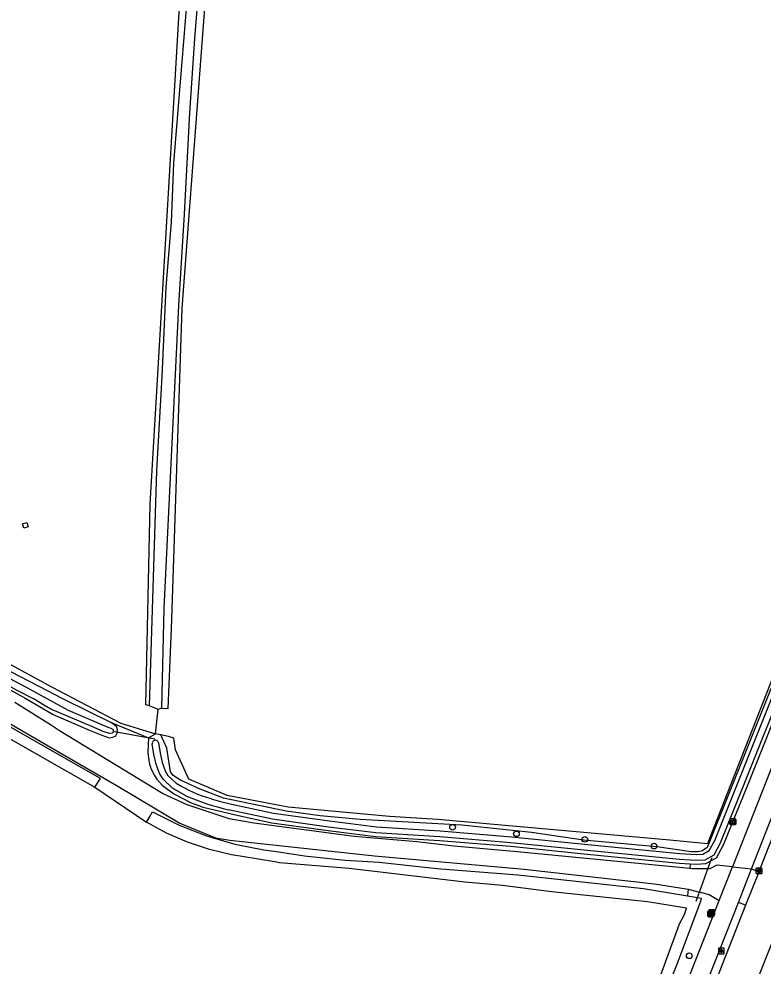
# Model space of a CAD drawing. Extents: x 162722 to 165099, y 384721 to 386283.
# Drawn here: x 164590.2 to 164719, y 385304.9 to 385468.8 of the extents above; entities that cross this region are included whole.
import ezdxf

# ---------------------------------------------------------------- set-up
doc = ezdxf.new("R2010")
doc.units = 0
for name, color, linetype in [('IMGEO_Boom', 7, 'Continuous'), ('IMGEO_Bouwland', 7, 'Continuous'), ('IMGEO_Duiker', 7, 'Continuous'), ('IMGEO_Fietspad_gesloten', 7, 'Continuous'), ('IMGEO_Grasland_agrarisch', 7, 'Continuous'), ('IMGEO_Grasland_overig', 7, 'Continuous'), ('IMGEO_Groenvoorziening', 7, 'Continuous'), ('IMGEO_Hoogspanningsmast', 7, 'Continuous'), ('IMGEO_Kolk', 7, 'Continuous'), ('IMGEO_Lichtpunt', 7, 'Continuous'), ('IMGEO_Rijbaan_lokaal_gesloten', 7, 'Continuous'), ('IMGEO_Rijbaan_lokaal_onverhard', 7, 'Continuous'), ('IMGEO_Verkeersbordpaal', 7, 'Continuous'), ('IMGEO_Verklikker', 7, 'Continuous'), ('IMGEO_Voetpad_open', 7, 'Continuous'), ('IMGEO_Waterloop', 7, 'Continuous'), ('IMGEO_Wegwijzer', 7, 'Continuous')]:
    doc.layers.add(name, color=color, linetype=linetype)

msp = doc.modelspace()

# ---------------------------------------------------------------- linework, layer by layer
at = {"layer": 'IMGEO_Boom'}
for centre in [(164665.26, 385328.93), (164676.33, 385327.8), (164688.17, 385326.84), (164700.14, 385325.67), (164706.23, 385306.7)]:
    msp.add_circle(centre, 0.489, dxfattribs=at)
at = {"layer": 'IMGEO_Bouwland'}
msp.add_lwpolyline([(164603.33, 385335.9), (164612.3, 385329.84)], dxfattribs=at)
at = {"layer": 'IMGEO_Duiker'}
for points in [[(164613.76, 385344.18), (164606.47, 385345.51)], [(164707.42, 385316.16), (164707.65, 385316.78), (164708, 385317.73), (164709.46, 385321.72), (164710.05, 385323.3), (164710.2, 385323.73)]]:
    msp.add_lwpolyline(points, dxfattribs=at)
at = {"layer": 'IMGEO_Fietspad_gesloten'}
for points in [[(164770.66, 385467.32), (164767.64, 385459.36), (164762.77, 385446.74), (164733.5, 385372.29), (164720.98, 385340.53), (164713.72, 385322.09)], [(164717.02, 385321.73), (164723.99, 385339.48)], [(164713.72, 385322.09), (164717.02, 385321.73)], [(164714.73, 385315.93), (164717.02, 385321.73)], [(164692.17, 385267.41), (164711.41, 385316.29)], [(164694.72, 385265.38), (164714.73, 385315.93)]]:
    msp.add_lwpolyline(points, dxfattribs=at)
at = {"layer": 'IMGEO_Grasland_agrarisch'}
for points in [[(164614.9, 385349.51), (164616.06, 385349.46), (164616.6, 385363.28), (164618.45, 385418.71), (164624.59, 385499.73), (164751.42, 385470.5), (164765.25, 385467.3), (164760.61, 385455.24), (164753.39, 385437.01), (164741.58, 385408.04), (164709.86, 385327.3), (164709.38, 385326.07), (164702.89, 385326.69), (164679.55, 385328.8), (164662.73, 385330.29), (164654.38, 385330.82), (164636.82, 385332.4), (164626.27, 385334.44), (164619.62, 385337.27), (164617.3, 385342.33), (164617.04, 385344.33), (164616.13, 385344.62), (164614.75, 385344.92)], [(164612.79, 385349.95), (164612.18, 385350.13), (164612.92, 385384.85), (164619.57, 385497.4)], [(164613.85, 385345.11), (164614.33, 385349.29)], [(164614.75, 385344.92), (164613.85, 385345.11)]]:
    msp.add_lwpolyline(points, dxfattribs=at)
at = {"layer": 'IMGEO_Grasland_overig'}
for points in [[(164553.52, 385376.25), (164595.98, 385353.19), (164607.85, 385346.96), (164613.85, 385345.11)], [(164553.52, 385376.25), (164554.65, 385374.99), (164554.78, 385374.4), (164579.04, 385361), (164582.13, 385359.29), (164593.65, 385353.33), (164597.73, 385351.22), (164606.17, 385347.04)], [(164606.17, 385347.04), (164607.43, 385346.53), (164612.65, 385344.39)], [(164612.65, 385344.39), (164613.85, 385345.11)]]:
    msp.add_lwpolyline(points, dxfattribs=at)
at = {"layer": 'IMGEO_Groenvoorziening'}
for points in [[(164762.13, 385457.33), (164716.07, 385342.23), (164709.74, 385326.4), (164709.33, 385325.44), (164708.52, 385324.88), (164707.79, 385324.67), (164706.58, 385324.67), (164700.61, 385325.58), (164687.95, 385326.73), (164678.91, 385328.05), (164666.86, 385329.29), (164649.27, 385330.26), (164642.37, 385330.9), (164636.46, 385331.72), (164625.63, 385333.96), (164621.57, 385335.53), (164618.15, 385337.11), (164616.92, 385337.9), (164616.43, 385338.53), (164615.8, 385342.6), (164614.75, 385344.92)], [(164706.41, 385322.61), (164707.47, 385322.54), (164709.08, 385322.66), (164710.92, 385323.64), (164712.17, 385325.91), (164716.4, 385336.38), (164744.04, 385405.45), (164754.04, 385430.42), (164764.62, 385456.92), (164764.67, 385457.06), (164764.72, 385457.21)], [(164552.96, 385376.43), (164552.44, 385374.88), (164552.35, 385374.6), (164552.21, 385373.64), (164552.27, 385372.71), (164552.36, 385372.6), (164554.12, 385371.62), (164563.89, 385366.62), (164579.61, 385357.75), (164591.41, 385351.2), (164596.15, 385348.46), (164602.54, 385345.7), (164604.55, 385344.84), (164605.85, 385344.43), (164606.49, 385344.53), (164606.98, 385344.78), (164607.19, 385345.19), (164607.25, 385345.76), (164607.14, 385346.3), (164606.17, 385347.04)], [(164612.65, 385344.39), (164612.54, 385342.01), (164612.57, 385341.29), (164612.67, 385340.57), (164612.83, 385339.87), (164613.05, 385339.18), (164613.34, 385338.52), (164613.68, 385337.88), (164614.08, 385337.28), (164614.53, 385336.72), (164615.03, 385336.19), (164615.22, 385336.02), (164617.05, 385334.73), (164620.02, 385333.14), (164622.13, 385332.44), (164627.71, 385331.1), (164633.97, 385329.71), (164643.74, 385328.36), (164651.94, 385327.35), (164662.99, 385326.65), (164675.3, 385325.64), (164687.96, 385324.33), (164704.48, 385322.74), (164706.41, 385322.61)], [(164706.41, 385322.61), (164706.34, 385321.8)], [(164706.05, 385318.22), (164705.95, 385317.06)]]:
    msp.add_lwpolyline(points, dxfattribs=at)
at = {"layer": 'IMGEO_Hoogspanningsmast'}
msp.add_lwpolyline([(164591.57, 385381.66), (164591.81, 385380.9), (164591.05, 385380.66), (164590.81, 385381.42), (164591.57, 385381.66)], dxfattribs=at)
at = {"layer": 'IMGEO_Kolk'}
for p, q in [((164717.82, 385320.97), (164717.82, 385321.82)), ((164717.89, 385321.9), (164718.74, 385321.9)), ((164718.82, 385321.82), (164718.82, 385320.97)), ((164718.74, 385320.9), (164717.89, 385320.9)), ((164718.33, 385321.12), (164718.3, 385321.12)), ((164718.31, 385321.68), (164718.33, 385321.68))]:
    msp.add_line(p, q, dxfattribs=at)
for points in [[(164717.82, 385320.97), (164717.82, 385321.82)], [(164717.89, 385321.9), (164718.74, 385321.9)], [(164718.82, 385321.82), (164718.82, 385320.97)], [(164718.74, 385320.9), (164717.89, 385320.9)], [(164718.14, 385321.6), (164718.26, 385321.6), (164718.26, 385321.45), (164718.39, 385321.6), (164718.56, 385321.6), (164718.41, 385321.45), (164718.56, 385321.2), (164718.41, 385321.2), (164718.33, 385321.36), (164718.26, 385321.29), (164718.26, 385321.2), (164718.14, 385321.2), (164718.14, 385321.6)]]:
    msp.add_lwpolyline(points, dxfattribs=at)
for centre, start, end in [((164717.89, 385321.82), 91.552, 178.448), ((164717.89, 385321.82), 91.552, 178.448), ((164718.74, 385321.82), 1.552, 88.448), ((164718.74, 385321.82), 1.552, 88.448), ((164717.89, 385320.97), 181.552, 268.448), ((164717.89, 385320.97), 181.552, 268.448), ((164718.74, 385320.97), 271.552, 358.448), ((164718.74, 385320.97), 271.552, 358.448)]:
    msp.add_arc(centre, 0.0765, start, end, dxfattribs=at)
for centre, major_axis, ratio, start_param, end_param in [((164718.3, 385321.4), (-0.387, 0.002), 0.722429, 4.712389, 7.853982), ((164718.33, 385321.4), (-0.39, 0.002), 0.717154, 1.570796, 4.712389)]:
    msp.add_ellipse(centre, major_axis=major_axis, ratio=ratio, start_param=start_param, end_param=end_param, dxfattribs=at)
at = {"layer": 'IMGEO_Lichtpunt'}
for p, q in [((164711.3, 385307.95), (164711.3, 385307.14)), ((164711.3, 385307.95), (164711.3, 385307.14)), ((164712.2, 385308.04), (164711.39, 385308.04)), ((164712.2, 385308.04), (164711.39, 385308.04)), ((164712.3, 385307.14), (164712.3, 385307.95)), ((164712.3, 385307.14), (164712.3, 385307.95)), ((164711.39, 385307.05), (164712.2, 385307.05)), ((164711.39, 385307.05), (164712.2, 385307.05))]:
    msp.add_line(p, q, dxfattribs=at)
for points in [[(164711.67, 385307.61), (164711.71, 385307.58), (164711.52, 385307.32), (164711.49, 385307.35), (164711.67, 385307.61)], [(164711.77, 385307.56), (164711.82, 385307.56), (164711.82, 385307.24), (164711.77, 385307.24), (164711.77, 385307.56)], [(164711.88, 385307.58), (164711.92, 385307.61), (164712.11, 385307.35), (164712.07, 385307.32), (164711.88, 385307.58)]]:
    msp.add_lwpolyline(points, dxfattribs=at)
msp.add_circle((164711.8, 385307.75), 0.0994, dxfattribs=at)
for centre, start, end in [((164711.39, 385307.95), 90, 180), ((164711.39, 385307.95), 90, 180), ((164711.39, 385307.14), 180, 270), ((164711.39, 385307.14), 180, 270), ((164712.2, 385307.95), 0, 90), ((164712.2, 385307.95), 0, 90), ((164712.2, 385307.14), 270, 0), ((164712.2, 385307.14), 270, 360)]:
    msp.add_arc(centre, 0.0946, start, end, dxfattribs=at)
at = {"layer": 'IMGEO_Rijbaan_lokaal_gesloten'}
for points in [[(164725.27, 385339.04), (164718.32, 385321.4), (164718.25, 385321.19)], [(164718.25, 385321.19), (164715.98, 385315.47)], [(164715.98, 385315.47), (164702.97, 385282.39)], [(164718.07, 385302.58), (164720.54, 385308.85)]]:
    msp.add_lwpolyline(points, dxfattribs=at)
at = {"layer": 'IMGEO_Rijbaan_lokaal_onverhard'}
for points in [[(164500.45, 385394.39), (164507.25, 385390.31), (164511.28, 385387.91), (164540.74, 385372.98), (164546.39, 385369.61), (164550.71, 385367.23), (164569.51, 385358.05), (164575.4, 385354.77), (164582.09, 385350.72), (164585.71, 385348.53), (164597.06, 385341.99), (164607.02, 385336.24), (164618.04, 385329.66), (164624.22, 385327.12), (164626.74, 385326.71), (164651.75, 385323.97), (164677.65, 385321.7), (164700.2, 385319.13), (164705.71, 385318.3), (164706.05, 385318.22)], [(164706.34, 385321.8), (164676.44, 385324.68), (164665.48, 385325.64), (164659.08, 385326.44), (164648.24, 385327.33), (164630.89, 385329.63), (164626.62, 385330.37), (164619.36, 385332.82), (164615.05, 385334.79), (164597.25, 385345.62), (164595.66, 385346.64), (164589.53, 385350.53)], [(164713.72, 385322.09), (164710.99, 385322.37), (164709.78, 385321.72), (164709.46, 385321.72), (164706.65, 385321.77), (164706.34, 385321.8)], [(164711.41, 385316.29), (164713.72, 385322.09)], [(164706.05, 385318.22), (164708, 385317.73), (164708.34, 385317.65), (164709.68, 385317.32), (164711.41, 385316.29)]]:
    msp.add_lwpolyline(points, dxfattribs=at)
at = {"layer": 'IMGEO_Verkeersbordpaal'}
for p, q in [((164709.64, 385313.77), (164709.64, 385314.57)), ((164709.64, 385314.57), (164709.64, 385313.77)), ((164709.74, 385314.67), (164710.53, 385314.67)), ((164710.53, 385314.67), (164709.74, 385314.67)), ((164710.53, 385313.67), (164709.74, 385313.67)), ((164709.74, 385313.67), (164710.53, 385313.67)), ((164710.63, 385314.57), (164710.63, 385313.77)), ((164710.63, 385313.77), (164710.63, 385314.57))]:
    msp.add_line(p, q, dxfattribs=at)
msp.add_lwpolyline([(164710.06, 385314.54), (164710.21, 385314.54), (164710.21, 385313.79), (164710.06, 385313.79), (164710.06, 385314.54)], dxfattribs=at)
for centre, start, end in [((164709.74, 385314.57), 90, 180), ((164709.74, 385314.57), 90, 180), ((164709.74, 385313.77), 180, 270), ((164709.74, 385313.77), 180, 270), ((164710.53, 385314.57), 0, 90), ((164710.53, 385314.57), 360, 90), ((164710.53, 385313.77), 270, 0), ((164710.53, 385313.77), 270, 0)]:
    msp.add_arc(centre, 0.1, start, end, dxfattribs=at)
at = {"layer": 'IMGEO_Verklikker'}
for p, q in [((164713.28, 385329.5), (164713.28, 385330.29)), ((164713.28, 385330.29), (164713.28, 385329.5)), ((164713.38, 385330.39), (164714.17, 385330.39)), ((164714.17, 385330.39), (164713.38, 385330.39)), ((164714.27, 385330.29), (164714.27, 385329.5)), ((164714.27, 385329.5), (164714.27, 385330.29)), ((164714.17, 385329.4), (164713.38, 385329.4)), ((164713.38, 385329.4), (164714.17, 385329.4))]:
    msp.add_line(p, q, dxfattribs=at)
for points in [[(164713.39, 385330.13), (164714.17, 385330.13), (164714.17, 385329.66), (164713.39, 385329.66), (164713.39, 385330.13)], [(164713.45, 385330.06), (164713.45, 385329.73), (164714.11, 385329.73), (164714.11, 385330.06), (164713.45, 385330.06)]]:
    msp.add_lwpolyline(points, dxfattribs=at)
for centre, start, end in [((164713.38, 385330.29), 90, 180), ((164713.38, 385330.29), 90, 180), ((164714.17, 385330.29), 0, 90), ((164714.17, 385330.29), 360, 90), ((164713.38, 385329.5), 180, 270), ((164713.38, 385329.5), 180, 270), ((164714.17, 385329.5), 270, 0), ((164714.17, 385329.5), 270, 0)]:
    msp.add_arc(centre, 0.1, start, end, dxfattribs=at)
at = {"layer": 'IMGEO_Voetpad_open'}
for points in [[(164718.25, 385321.19), (164717.02, 385321.73)], [(164715.98, 385315.47), (164714.73, 385315.93)]]:
    msp.add_lwpolyline(points, dxfattribs=at)
at = {"layer": 'IMGEO_Waterloop'}
for points in [[(164612.79, 385349.95), (164614.09, 385390.64), (164615.01, 385406.88), (164615.69, 385422.36), (164616.6, 385433.6), (164617.01, 385443.83), (164621.48, 385497.93), (164620.74, 385500), (164620.43, 385500.85), (164621.26, 385502.02), (164622.67, 385501.2), (164623.23, 385500), (164623.26, 385498.29), (164620.63, 385465.38), (164619.74, 385452.49), (164618.84, 385435.01), (164617.83, 385419.2), (164615.32, 385366.81), (164614.9, 385349.51)], [(164623.5, 385333.88), (164625.13, 385333.42), (164626.78, 385332.99), (164634.27, 385331.37), (164643.95, 385330.03), (164652.1, 385329.02), (164663.12, 385328.33), (164675.45, 385327.31), (164688.13, 385326), (164704.62, 385324.42), (164707.46, 385324.23), (164708.61, 385324.31), (164709.68, 385324.89), (164710.64, 385326.64), (164714.84, 385337.01), (164742.47, 385406.08), (164752.48, 385431.04), (164763.06, 385457.53), (164763.13, 385457.62), (164763.24, 385457.76)], [(164743.46, 385405.68), (164715.82, 385336.62), (164711.6, 385326.18), (164710.46, 385324.1), (164708.91, 385323.27), (164707.46, 385323.16), (164706.46, 385323.23), (164704.53, 385323.36), (164688.03, 385324.95), (164675.35, 385326.23), (164663.04, 385327.28), (164652, 385327.97), (164643.82, 385328.98), (164634.08, 385330.36), (164626.51, 385331.96)], [(164603.33, 385335.9), (164604.32, 385337.4), (164597.22, 385341.43), (164582.34, 385349.9), (164580.08, 385351.18), (164567.25, 385358.29), (164554.49, 385364.8), (164532.64, 385376), (164517.46, 385383.73), (164500.23, 385394.08)], [(164499.31, 385392.6), (164500, 385392.18), (164516.8, 385382.04), (164531.98, 385374.31), (164553.83, 385363.12), (164566.58, 385356.61), (164579.42, 385349.49), (164583.07, 385347.41), (164597.97, 385338.95), (164603.33, 385335.9)], [(164554.35, 385374.74), (164554.28, 385374.36), (164554.4, 385373.92), (164554.7, 385373.59), (164557.49, 385371.64), (164564.21, 385368.03), (164577.8, 385360.37), (164591.44, 385353.19), (164598.74, 385349.17), (164605.6, 385346.23)], [(164605.6, 385346.23), (164606.14, 385346.05), (164606.55, 385345.86), (164606.6, 385345.43), (164606.38, 385345.23), (164605.9, 385345.16), (164604.79, 385345.5), (164602.82, 385346.35), (164595.74, 385349.35), (164594.65, 385350.01), (164592.86, 385351.08), (164589.77, 385352.63), (164579.88, 385358.18), (164560.65, 385368.97), (164555.22, 385371.58), (164553.07, 385372.87), (164552.8, 385373.27)], [(164614.33, 385349.29), (164612.79, 385349.95)], [(164614.9, 385349.51), (164614.33, 385349.29)], [(164619.08, 385334.4), (164616.77, 385335.72), (164615.17, 385337.24), (164614.55, 385338.24), (164613.95, 385339.84), (164613.57, 385341.58), (164613.3, 385343.39)], [(164614.23, 385343.76), (164614.3, 385343.66), (164614.36, 385343.55), (164614.65, 385341.77), (164614.98, 385340.14), (164615.51, 385338.71), (164616.01, 385337.91), (164617.41, 385336.58)], [(164612.3, 385329.84), (164612.79, 385330.67), (164613.35, 385331.61), (164617.92, 385329.32), (164622.68, 385327.45), (164627.58, 385326.02), (164632.6, 385325.02), (164634.81, 385324.73), (164639.66, 385324.01), (164646.68, 385323.24), (164652.58, 385322.88), (164662.54, 385321.81), (164676.58, 385320.73), (164698.29, 385318.34), (164705.95, 385317.06)], [(164701.11, 385302.8), (164704.57, 385312.22), (164705.43, 385313.84), (164705.78, 385314.97), (164698.99, 385316.02), (164682.41, 385317.78), (164673.93, 385318.86), (164667.38, 385319.44), (164647.39, 385321.79), (164635.33, 385322.79), (164634.53, 385322.96), (164628.83, 385323.89), (164627.03, 385324.19), (164623.17, 385325.1), (164619.41, 385326.35), (164615.77, 385327.94), (164612.3, 385329.84)], [(164705.95, 385317.06), (164707.65, 385316.78), (164708.01, 385316.72), (164708.28, 385316.67), (164708.19, 385316.09), (164704.12, 385305.39), (164695.6, 385284.19), (164693.53, 385278.21), (164681.62, 385252.48), (164680.27, 385250), (164677.37, 385244.67), (164671.65, 385236.74), (164662.52, 385227.86), (164653.19, 385219.49), (164644.68, 385213.27), (164637.17, 385208.47), (164633.12, 385205.88), (164626.2, 385202.11), (164622.2, 385200.05), (164620.74, 385199.78), (164618.93, 385199.79)]]:
    msp.add_lwpolyline(points, dxfattribs=at)
for centre, radius, start, end in [((164613.81, 385343.49), 0.515, 67.5473, 190.7201), ((164613.74, 385343.44), 0.585, 32.6718, 62.6791), ((164629.11, 385354.76), 21.61, 237.2421, 254.9519), ((164636.06, 385373.64), 42.76, 246.5919, 257.0894)]:
    msp.add_arc(centre, radius, start, end, dxfattribs=at)
at = {"layer": 'IMGEO_Wegwijzer'}
for p, q in [((164709.47, 385313.55), (164709.47, 385314.35)), ((164709.47, 385314.35), (164709.47, 385313.55)), ((164709.57, 385314.45), (164710.35, 385314.45)), ((164710.35, 385314.45), (164709.57, 385314.45)), ((164710.45, 385314.35), (164710.45, 385313.55)), ((164710.45, 385313.55), (164710.45, 385314.35)), ((164710.35, 385313.45), (164709.57, 385313.45)), ((164709.57, 385313.45), (164710.35, 385313.45))]:
    msp.add_line(p, q, dxfattribs=at)
for points in [[(164709.57, 385314.19), (164710.35, 385314.19), (164710.35, 385313.72), (164709.57, 385313.72), (164709.57, 385314.19)], [(164709.63, 385314.04), (164709.63, 385313.95), (164709.63, 385313.87), (164710.04, 385313.87), (164710.04, 385313.79), (164710.29, 385313.95), (164710.04, 385314.12), (164710.04, 385314.04), (164709.63, 385314.04)]]:
    msp.add_lwpolyline(points, dxfattribs=at)
for centre, start, end in [((164709.57, 385314.35), 90, 180), ((164709.57, 385314.35), 90, 180), ((164710.35, 385314.35), 0, 90), ((164710.35, 385314.35), 360, 90), ((164709.57, 385313.55), 180, 270), ((164709.57, 385313.55), 180, 270), ((164710.35, 385313.55), 270, 0), ((164710.35, 385313.55), 270, 0)]:
    msp.add_arc(centre, 0.1, start, end, dxfattribs=at)

doc.saveas('drawing.dxf')
